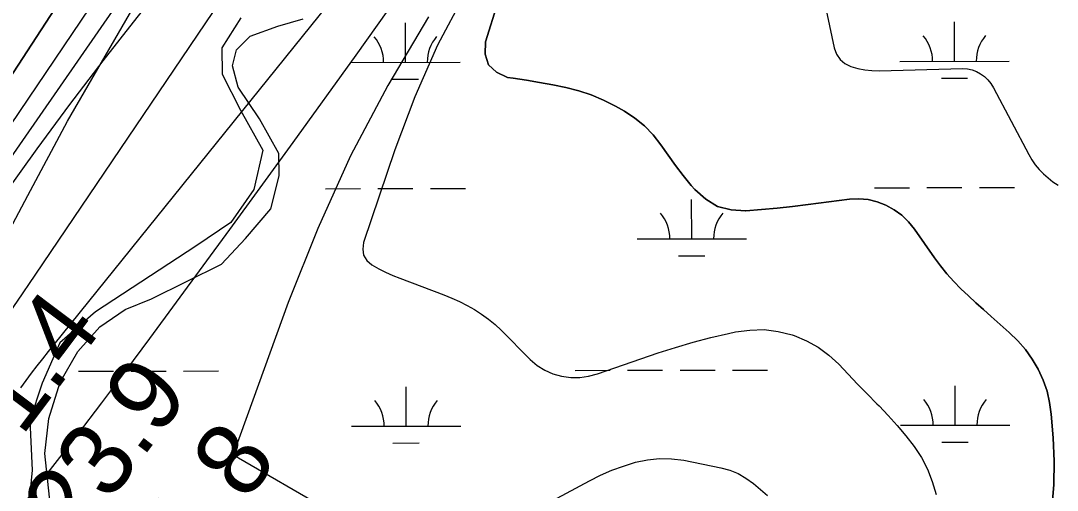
# Model space of a CAD drawing. Extents: x 3324104 to 3361979, y 612876 to 638273.
# Drawn here: x 3336060 to 3337008, y 619750 to 620179 of the extents above; entities that cross this region are included whole.
import ezdxf

# ---------------------------------------------------------------- set-up
doc = ezdxf.new("R2010")
doc.units = 0
for name, color, linetype in [('V-RIVR-RANG', 7, 'Continuous'), ('V-SITE-VEGE', 7, 'Continuous'), ('V-TOPO-DPTH', 7, 'Continuous'), ('V-TOPO-MAJR', 7, 'Continuous'), ('V-TOPO-MINR', 7, 'Continuous'), ('V-WETL-SWMP', 7, 'Continuous')]:
    doc.layers.add(name, color=color, linetype=linetype)

msp = doc.modelspace()

# ---------------------------------------------------------------- linework, layer by layer
at = {"layer": 'V-SITE-VEGE'}
for p, q in [((3336103.19, 620087.3), (3336188.32, 620234.4)), ((3336261.46, 620181.66), (3336244.23, 620154.36)), ((3336244.23, 620154.36), (3336244.42, 620130.13)), ((3336244.42, 620130.13), (3336261.17, 620097.29)), ((3336261.17, 620097.29), (3336281.82, 620060.61)), ((3336066.89, 620019.14), (3336103.19, 620087.3)), ((3336281.82, 620060.61), (3336273.39, 620024.66)), ((3336032.49, 619954.86), (3336066.89, 620019.14)), ((3336273.39, 620024.66), (3336252.29, 619994.44)), ((3336252.29, 619994.44), (3336220.46, 619972.85)), ((3336220.46, 619972.85), (3336128.82, 619912.97)), ((3336128.82, 619912.97), (3336096.08, 619884.58)), ((3336096.08, 619884.58), (3336079.89, 619847.61)), ((3336079.89, 619847.61), (3336068.53, 619813.58)), ((3336068.53, 619813.58), (3336070.83, 619768.02)), ((3336070.83, 619768.02), (3336067.25, 619730.18))]:
    msp.add_line(p, q, dxfattribs=at)
at = {"layer": 'V-TOPO-DPTH'}
for points in [[(3336708.21, 620920.05), (3336689.74, 620911.38), (3336671.54, 620902.09), (3336655.09, 620893.17), (3336629.72, 620877.84), (3336605.45, 620861.07), (3336582.83, 620842.13), (3336561.31, 620821.74), (3336462.02, 620718.53), (3336450.34, 620705.81), (3336439.06, 620692.74), (3336428.4, 620679.17), (3336418.16, 620665.25), (3336256.77, 620435.08), (3336203.73, 620358.38), (3336151.36, 620281.23), (3336100, 620203.41), (3336049.31, 620125.14), (3335980.27, 620017.01), (3335964.73, 619992.39), (3335949.37, 619967.66), (3335934.28, 619942.78), (3335919.36, 619917.78), (3335756.63, 619641.82)], [(3337003.05, 619733.26), (3337004.96, 619754.67), (3337005.17, 619776.17), (3337004.25, 619797.73), (3337002.48, 619819.16), (3337000.95, 619829.85), (3336998.59, 619840.32), (3336995.01, 619850.42), (3336990.61, 619860.3), (3336985.08, 619869.6), (3336978.92, 619878.41), (3336971.82, 619886.48), (3336964.09, 619894.05), (3336947.46, 619908.61), (3336940.47, 619914.83), (3336933.54, 619921.11), (3336926.7, 619927.5), (3336919.93, 619933.96), (3336913.41, 619940.65), (3336907.16, 619947.57), (3336901.32, 619954.83), (3336895.74, 619962.32), (3336877.41, 619988.48), (3336871.91, 619995.16), (3336865.83, 620001.17), (3336858.89, 620006.17), (3336851.39, 620010.49), (3336843.31, 620013.5), (3336835.07, 620015.55), (3336826.61, 620016.15), (3336817.99, 620015.79), (3336780.16, 620010.89), (3336765.98, 620009.17), (3336751.78, 620007.61), (3336737.55, 620006.29), (3336723.31, 620005.12), (3336722.96, 620005.1), (3336709.72, 620006.07), (3336697.43, 620009.28), (3336686.54, 620015.82), (3336676.59, 620024.59), (3336673.41, 620028.36), (3336666.05, 620037.38), (3336658.91, 620046.57), (3336652.09, 620056), (3336645.49, 620065.59), (3336638.48, 620074.67), (3336630.72, 620082.96), (3336621.86, 620090.06), (3336612.26, 620096.36), (3336603.96, 620100.99), (3336593.09, 620106.42), (3336581.96, 620111.16), (3336570.44, 620114.87), (3336558.67, 620117.89), (3336546.68, 620120.27), (3336534.67, 620122.52), (3336522.62, 620124.56), (3336510.55, 620126.46), (3336505.5, 620127.21), (3336495.17, 620132.05), (3336487.84, 620138.77), (3336485.01, 620148.3), (3336485.19, 620159.71), (3336496.54, 620195.55)]]:
    msp.add_lwpolyline(points, dxfattribs=at)
at = {"layer": 'V-TOPO-MAJR'}
for points in [[(3335718.8, 619444.9), (3335927.38, 619834.71), (3335937, 619852.32), (3335946.83, 619869.81), (3335956.97, 619887.12), (3335967.31, 619904.32), (3335983.54, 619930.78), (3335985.95, 619934.63), (3335988.41, 619938.46), (3335990.94, 619942.23), (3335993.51, 619945.98), (3336046.07, 620020.98), (3336075.34, 620061.92), (3336105.11, 620102.48), (3336135.64, 620142.48), (3336166.68, 620182.09), (3336507.38, 620608.63), (3336516.18, 620619.04), (3336525.35, 620629.09)], [(3336423.56, 620228.02), (3336366.68, 620147.61), (3336309.14, 620067.67), (3336251.17, 619988.05), (3336178.04, 619888.49), (3336156.17, 619858.98), (3336134.14, 619829.58), (3336111.87, 619800.37), (3336089.44, 619771.29), (3335917.82, 619550.69)]]:
    msp.add_lwpolyline(points, dxfattribs=at)
at = {"layer": 'V-TOPO-MINR'}
for points in [[(3335756.63, 619641.82), (3335919.36, 619917.78), (3335934.28, 619942.78), (3335949.37, 619967.66), (3335964.73, 619992.39), (3335980.27, 620017.01), (3336049.31, 620125.14), (3336100, 620203.41), (3336151.36, 620281.23), (3336203.73, 620358.38), (3336256.77, 620435.08), (3336418.16, 620665.25), (3336428.4, 620679.17), (3336439.06, 620692.74), (3336450.34, 620705.81), (3336462.02, 620718.53), (3336561.31, 620821.74), (3336582.83, 620842.13), (3336605.45, 620861.07), (3336629.72, 620877.84), (3336655.09, 620893.17), (3336671.54, 620902.09), (3336689.74, 620911.38), (3336708.21, 620920.05)], [(3335847.46, 619727.27), (3335871.96, 619772), (3335897.45, 619816.18), (3335923.6, 619859.99), (3335964.69, 619927.15), (3335970.87, 619937.05), (3335977.16, 619946.88), (3335983.62, 619956.6), (3335990.19, 619966.24), (3336218.61, 620295.36), (3336262.32, 620356.55), (3336307.1, 620416.92), (3336353.5, 620476.06), (3336400.98, 620534.37), (3336458.61, 620603.22), (3336478.77, 620625.78), (3336499.82, 620647.41), (3336522.23, 620667.64), (3336545.53, 620686.93), (3336644.35, 620763.48), (3336654.66, 620770.23), (3336665.46, 620775.83)], [(3335829.27, 619731.34), (3335861.41, 619785.91), (3335944.61, 619923.17), (3335954.74, 619939.61), (3335965.03, 619955.95), (3335975.57, 619972.13), (3335986.26, 619988.21), (3336317.2, 620478.14), (3336340.23, 620511.9), (3336363.45, 620545.53), (3336386.97, 620578.95), (3336410.68, 620612.23), (3336452.97, 620671.03), (3336455.76, 620674.75), (3336458.66, 620678.38), (3336461.71, 620681.88), (3336464.86, 620685.3), (3336486.08, 620707.36), (3336494.63, 620715.71), (3336503.49, 620723.68), (3336512.82, 620731.09), (3336522.48, 620738.13), (3336532.43, 620744.78), (3336542.47, 620751.3)], [(3335870.31, 619668.46), (3336007.31, 619852.82), (3336024.24, 619875.92), (3336040.96, 619899.18), (3336057.36, 619922.65), (3336073.56, 619946.27), (3336356.42, 620364.73), (3336386.07, 620407.71), (3336416.25, 620450.29), (3336447.24, 620492.3), (3336478.77, 620533.92), (3336539.74, 620612.84), (3336542.78, 620616.43)], [(3336599.26, 620514.31), (3336090.52, 619882.92), (3336085.33, 619876.43), (3336080.17, 619869.9), (3336075.06, 619863.34), (3336069.98, 619856.75), (3336064.98, 619850.1), (3336060.04, 619843.41)], [(3336786.84, 620235.08), (3336803.97, 620154.31), (3336806.2, 620148.6), (3336809.34, 620143.71), (3336813.85, 620140.03), (3336819.26, 620137.17), (3336825.59, 620135.42), (3336831.98, 620134.12), (3336838.47, 620133.49), (3336845.03, 620133.32), (3336921.54, 620135.27), (3336925.89, 620134.98), (3336930.1, 620134.18), (3336934.08, 620132.63), (3336937.93, 620130.58), (3336941.4, 620127.89), (3336944.55, 620124.91), (3336947.22, 620121.48), (3336949.56, 620117.76), (3336981.86, 620056.66), (3336984.72, 620051.85), (3336987.87, 620047.25), (3336991.46, 620042.99), (3336995.33, 620038.95), (3336999.57, 620035.27), (3337003.98, 620031.83), (3337008.65, 620028.76)], [(3336465.47, 620202.12), (3336441.41, 620156.57), (3336420.75, 620109.38), (3336402.36, 620061.09), (3336373.6, 619976.38), (3336372.95, 619970.24), (3336373.79, 619964.66), (3336376.83, 619959.91), (3336381.35, 619955.71), (3336387.6, 619952.29), (3336393.95, 619949.08), (3336400.44, 619946.19), (3336407.04, 619943.5), (3336447.12, 619928.31), (3336454.33, 619925.37), (3336461.43, 619922.2), (3336468.36, 619918.68), (3336475.18, 619914.92), (3336481.73, 619910.75), (3336488.03, 619906.26), (3336493.95, 619901.28), (3336499.63, 619895.99), (3336526.17, 619869.19), (3336532.53, 619863.85), (3336539.34, 619859.37), (3336546.85, 619856.19), (3336554.83, 619853.88), (3336563.13, 619852.94), (3336571.37, 619852.87), (3336579.51, 619854.08), (3336587.6, 619856.16), (3336643.18, 619875.24), (3336659.05, 619880.37), (3336675.03, 619885.12), (3336691.17, 619889.3), (3336707.41, 619893.09), (3336713.72, 619894.45), (3336726.83, 619896.18), (3336739.87, 619896.54), (3336752.8, 619894.83), (3336765.66, 619891.74), (3336767.44, 619891.16), (3336778.81, 619886.44), (3336789.52, 619880.67), (3336799.21, 619873.33), (3336808.24, 619864.95), (3336816.78, 619855.79), (3336825.41, 619846.7), (3336834.15, 619837.73), (3336842.97, 619828.84), (3336845.01, 619826.81), (3336853.52, 619817.95), (3336861.75, 619808.86), (3336869.57, 619799.4), (3336877.11, 619789.7), (3336883.73, 619779.5), (3336889.43, 619768.87), (3336893.74, 619757.62), (3336897.14, 619745.94)], [(3336496.54, 620195.55), (3336485.19, 620159.71), (3336485.01, 620148.3), (3336487.84, 620138.77), (3336495.17, 620132.05), (3336505.5, 620127.21), (3336510.55, 620126.46), (3336522.62, 620124.56), (3336534.67, 620122.52), (3336546.68, 620120.27), (3336558.67, 620117.89), (3336570.44, 620114.87), (3336581.96, 620111.16), (3336593.09, 620106.42), (3336603.96, 620100.99), (3336612.26, 620096.36), (3336621.86, 620090.06), (3336630.72, 620082.96), (3336638.48, 620074.67), (3336645.49, 620065.59), (3336652.09, 620056), (3336658.91, 620046.57), (3336666.05, 620037.38), (3336673.41, 620028.36), (3336676.59, 620024.59), (3336686.54, 620015.82), (3336697.43, 620009.28), (3336709.72, 620006.07), (3336722.96, 620005.1), (3336723.31, 620005.12), (3336737.55, 620006.29), (3336751.78, 620007.61), (3336765.98, 620009.17), (3336780.16, 620010.89), (3336817.99, 620015.79), (3336826.61, 620016.15), (3336835.07, 620015.55), (3336843.31, 620013.5), (3336851.39, 620010.49), (3336858.89, 620006.17), (3336865.83, 620001.17), (3336871.91, 619995.16), (3336877.41, 619988.48), (3336895.74, 619962.32), (3336901.32, 619954.83), (3336907.16, 619947.57), (3336913.41, 619940.65), (3336919.93, 619933.96), (3336926.7, 619927.5), (3336933.54, 619921.11), (3336940.47, 619914.83), (3336947.46, 619908.61), (3336964.09, 619894.05), (3336971.82, 619886.48), (3336978.92, 619878.41), (3336985.08, 619869.6), (3336990.61, 619860.3), (3336995.01, 619850.42), (3336998.59, 619840.32), (3337000.95, 619829.85), (3337002.48, 619819.16), (3337004.25, 619797.73), (3337005.17, 619776.17), (3337004.96, 619754.67), (3337003.05, 619733.26)], [(3336433.2, 620182.51), (3336396.06, 620119.7), (3336361.81, 620055.48), (3336331.88, 619989.13), (3336304.82, 619921.37), (3336255.8, 619785.67), (3336255.61, 619784.7), (3336255.87, 619782.86), (3336257.7, 619780.45), (3336259.37, 619779.23), (3336338.27, 619733.55)], [(3336437.07, 619681.4), (3336580.25, 619758.3), (3336590.44, 619763.35), (3336600.81, 619767.95), (3336611.46, 619771.88), (3336622.28, 619775.36), (3336633.28, 619777.66), (3336644.33, 619778.89), (3336655.43, 619778.52), (3336666.58, 619777.09), (3336700.48, 619770.2), (3336708.52, 619767.93), (3336716.21, 619764.94), (3336723.38, 619760.85), (3336730.2, 619756.03), (3336736.65, 619750.53), (3336742.98, 619744.9)]]:
    msp.add_lwpolyline(points, dxfattribs=at)
at = {"layer": 'V-WETL-SWMP'}
for p, q in [((3336913.96, 620141.88), (3336913.9, 620177.88)), ((3336412.06, 620141), (3336411.99, 620177)), ((3336362.06, 620140.91), (3336462.06, 620141.09)), ((3336863.96, 620141.79), (3336963.96, 620141.96)), ((3336400.08, 620125.55), (3336424.08, 620125.59)), ((3336901.99, 620126.42), (3336925.99, 620126.47)), ((3336840.76, 620026.32), (3336872.76, 620026.37)), ((3336888.76, 620026.4), (3336920.76, 620026.46)), ((3336936.76, 620026.48), (3336968.76, 620026.54)), ((3336338.85, 620025.44), (3336370.85, 620025.5)), ((3336386.85, 620025.52), (3336418.85, 620025.58)), ((3336434.85, 620025.61), (3336466.85, 620025.66)), ((3336673.77, 619979.6), (3336673.71, 620015.6)), ((3336623.77, 619979.51), (3336723.77, 619979.68)), ((3336661.8, 619964.14), (3336685.8, 619964.19)), ((3336113.23, 619858.55), (3336145.23, 619858.6)), ((3336161.23, 619858.63), (3336193.23, 619858.69)), ((3336209.23, 619858.71), (3336241.23, 619858.77)), ((3336567.14, 619859.34), (3336599.14, 619859.39)), ((3336615.14, 619859.42), (3336647.14, 619859.48)), ((3336663.14, 619859.51), (3336695.14, 619859.56)), ((3336711.14, 619859.59), (3336743.14, 619859.65)), ((3336412.64, 619808.33), (3336412.57, 619844.33)), ((3336914.54, 619809.2), (3336914.48, 619845.2)), ((3336362.64, 619808.24), (3336462.64, 619808.41)), ((3336864.54, 619809.11), (3336964.54, 619809.29)), ((3336400.66, 619792.87), (3336424.66, 619792.92)), ((3336902.57, 619793.75), (3336926.57, 619793.79))]:
    msp.add_line(p, q, dxfattribs=at)
for points in [[(3336257.73, 620152.28), (3336270.23, 620164.99), (3336295.37, 620173.92), (3336318.59, 620180.89)], [(3336296.3, 620057.56), (3336278.59, 620089.42), (3336258.97, 620118.35), (3336253.96, 620137.71), (3336257.73, 620152.28)], [(3336087.48, 619734.94), (3336082.25, 619783.38), (3336085.87, 619815.41), (3336096.27, 619848.46), (3336112.53, 619876.71), (3336132.72, 619899.17), (3336155.86, 619914.87), (3336180.03, 619924.76), (3336243.77, 619956.3), (3336265.89, 619979.75), (3336288.94, 620007.08), (3336296.46, 620037.2), (3336296.3, 620057.56)]]:
    msp.add_lwpolyline(points, dxfattribs=at)
for centre, start, end in [((3336356.81, 620141.38), 359.32818, 40.87184), ((3336467.3, 620141.57), 139.32818, 180.87184), ((3336858.72, 620142.25), 359.32818, 40.87184), ((3336969.21, 620142.45), 139.32818, 180.87184), ((3336618.53, 619979.97), 359.32818, 40.87184), ((3336729.02, 619980.17), 139.32818, 180.87184), ((3336357.39, 619808.7), 359.32818, 40.87184), ((3336467.88, 619808.9), 139.32818, 180.87184), ((3336859.3, 619809.58), 359.32818, 40.87184), ((3336969.79, 619809.77), 139.32818, 180.87184)]:
    msp.add_arc(centre, 35.25, start, end, dxfattribs=at)

# ---------------------------------------------------------------- texts
at = {"layer": 'V-RIVR-RANG'}
for s, p in [('31.4', (3336031.2, 619758.21)), ('23.9', (3336111.16, 619698.15)), ('21.8', (3336191.43, 619638.51))]:
    msp.add_text(s, height=67, rotation=53.09833, dxfattribs=at).set_placement(p)

doc.saveas('drawing.dxf')
